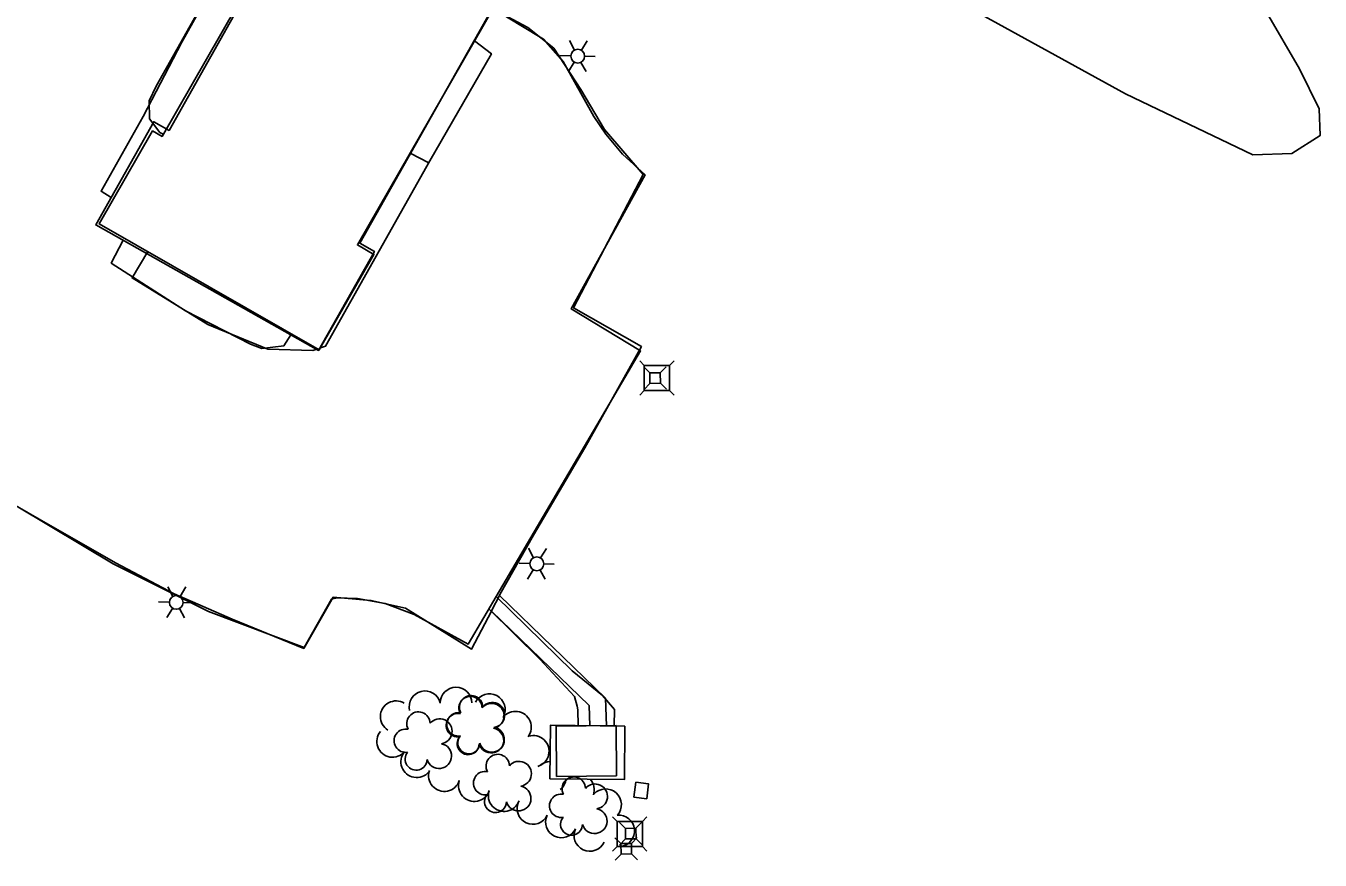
# Model space of a CAD drawing. Extents: x 588843 to 2552415, y 180129 to 269402.
# Drawn here: x 595880.6 to 596188.4, y 184164.9 to 184363.3 of the extents above; entities that cross this region are included whole.
import ezdxf

# ---------------------------------------------------------------- set-up
doc = ezdxf.new("R2010")
doc.units = 0
for name, color, linetype in [('E_BLD', 7, 'Continuous'), ('E_DWY', 7, 'Continuous'), ('E_LAND_TreeLine_P', 7, 'Continuous'), ('E_PATH_Sidewalk', 7, 'Continuous'), ('E_UTL_AG_Bold', 7, 'Continuous'), ('Level 12', 7, 'Continuous'), ('Level 14', 7, 'Continuous'), ('Level 17', 7, 'Continuous'), ('Level 18', 7, 'Continuous'), ('Level 21', 7, 'Continuous')]:
    doc.layers.add(name, color=color, linetype=linetype)

# ---------------------------------------------------------------- blocks, each defined once
blk = doc.blocks.new('PED_3')
at = {"layer": 'E_UTL_AG_Bold'}
for p, q in [((-8.2, 8.2), (-17.5, 17.5)), ((8.2, 8.2), (17.5, 17.5)), ((-8.2, -8.2), (-17.5, -17.5)), ((8.2, -8.2), (17.5, -17.5))]:
    blk.add_line(p, q, dxfattribs=at)
blk.add_lwpolyline([(-8.2, -8.2), (8.2, -8.2), (8.2, 8.2), (-8.2, 8.2)], close=True, dxfattribs=at)

msp = doc.modelspace()

# ---------------------------------------------------------------- linework, layer by layer
at = {"layer": 'E_BLD'}
for points in [[(595948.33, 184398.75), (595994.44, 184372.32), (595959.4, 184311.19), (595963.34, 184308.94), (595950.33, 184286.24), (595898.02, 184316.22), (595910.68, 184338.32), (595912.95, 184337.02)], [(596023.05, 184196.8), (596005.3, 184196.96), (596005.18, 184184.25), (596022.94, 184184.09)]]:
    msp.add_lwpolyline(points, close=True, dxfattribs=at)
at = {"layer": 'E_DWY'}
for points in [[(595917.1, 184464.01), (595953.45, 184443.7), (595950.92, 184435.52), (595951.12, 184431.01), (595952.53, 184424.04), (595952.98, 184422.64), (595911.54, 184349), (595909.9, 184345.44), (595909.96, 184341.19), (595912.43, 184337.94), (595913.23, 184337.52)], [(595991.63, 184367.42), (595998.26, 184363.39), (596003.7, 184360.15), (596008.33, 184354.81), (596015.64, 184341.72), (596018.47, 184337.53), (596022.43, 184332.8), (596027.82, 184327.89), (596010.29, 184295.99), (596026.75, 184286.02), (595985.77, 184216.28), (595972.94, 184223.31), (595966.04, 184225.9), (595959.4, 184227.15), (595954.56, 184227.25), (595953.22, 184226.99), (595946.77, 184215.47), (595923.99, 184224.05), (595901.34, 184235.35), (595878.66, 184248.89)], [(595950.6, 184286.71), (595951.84, 184287.14), (595976.62, 184331.18), (595991.28, 184356.69), (595987.25, 184359.77)], [(595909.54, 184309.62), (595905.8, 184303.38), (595923.86, 184292.32), (595938.07, 184286.38), (595948.79, 184286.1), (595949.91, 184286.48)]]:
    msp.add_lwpolyline(points, dxfattribs=at)
at = {"layer": 'E_LAND_TreeLine_P'}
for centre, start, end in [((595975.47, 184201.41), 14.3373, 194.3373), ((595982.86, 184202.26), 0.3081, 180.3081), ((595990.81, 184200.71), 332.3955, 152.3955), ((595968.61, 184199.02), 58.7416, 238.7416), ((595997.01, 184196.53), 322.7161, 142.7161), ((595967.77, 184193.12), 140.0183, 320.0183), ((596001.24, 184190.79), 286.635, 106.635), ((595973.51, 184188.3), 140.0183, 320.0183), ((596005.31, 184184.61), 91.2756, 128.6261), ((595980.09, 184185), 161.4375, 341.4375), ((595987.2, 184182.61), 161.4375, 341.4375), ((596005.31, 184184.61), 308.6261, 353.9074), ((596012, 184181.62), 136.2002, 160.9241), ((596012, 184181.62), 340.9241, 42.7531), ((596018.46, 184178.1), 318.3428, 138.3428), ((595994.3, 184180.23), 161.4375, 341.4375), ((596001.14, 184177.17), 154.7015, 334.7015), ((596007.91, 184173.97), 154.7015, 334.7015), ((596021.58, 184171.86), 275.4143, 95.4143), ((596014.69, 184170.77), 154.7015, 334.7015)]:
    msp.add_arc(centre, 3.75, start, end, dxfattribs=at)
at = {"layer": 'E_PATH_Sidewalk'}
for points in [[(595976.36, 184330.7), (595971.92, 184333.04)], [(595992.44, 184227.62), (596010.46, 184209.91), (596017.69, 184204.04), (596020.55, 184200.69), (596020.48, 184196.83)], [(595990.69, 184224.64), (596002.78, 184212.72), (596011.06, 184203.81), (596011.68, 184201.51), (596011.85, 184200.62), (596011.95, 184196.9)]]:
    msp.add_lwpolyline(points, dxfattribs=at)
at = {"layer": 'Level 12'}
for points in [[(595949, 184399.46), (595914.63, 184338.42), (595910.96, 184340.49), (595897.16, 184315.98), (595950.19, 184286.13), (595963.44, 184309.67), (595960, 184311.6), (595994.92, 184373.61), (595949, 184399.46)], [(596006.75, 184184.83), (596021.03, 184184.96), (596020.92, 184196.88), (596006.65, 184196.76), (596006.75, 184184.83)]]:
    msp.add_lwpolyline(points, dxfattribs=at)
at = {"layer": 'Level 14'}
for p, q in [((596011.02, 184357.52), (596009.82, 184359.82)), ((596012.72, 184357.51), (596014.08, 184359.74)), ((596010.18, 184356.15), (596007.58, 184356.23)), ((596010.94, 184354.66), (596009.58, 184352.47)), ((596012.58, 184354.62), (596013.82, 184352.44)), ((596013.46, 184356.06), (596015.98, 184356)), ((596001.29, 184236.79), (596000.09, 184239.09)), ((596002.99, 184236.78), (596004.35, 184239.01)), ((596000.45, 184235.42), (595997.85, 184235.5)), ((596003.72, 184235.33), (596006.24, 184235.27)), ((596001.21, 184233.93), (595999.84, 184231.74)), ((596002.84, 184233.89), (596004.09, 184231.71)), ((595915.52, 184227.63), (595914.32, 184229.93)), ((595917.22, 184227.62), (595918.59, 184229.86)), ((595914.69, 184226.27), (595912.08, 184226.34)), ((595915.44, 184224.78), (595914.08, 184222.59)), ((595917.08, 184224.73), (595918.32, 184222.56)), ((595917.96, 184226.18), (595920.48, 184226.11))]:
    msp.add_line(p, q, dxfattribs=at)
for centre in [(596011.82, 184356.09), (596002.09, 184235.36), (595916.32, 184226.2)]:
    msp.add_circle(centre, 1.64, dxfattribs=at)
at = {"layer": 'Level 17'}
for points in [[(595871.37, 184413.2), (595873.3, 184413.72), (595884.54, 184434.3), (595895.22, 184453.61), (595905.15, 184471.45), (595923.78, 184460.76), (595942.08, 184451.1), (595954.53, 184443.81), (595951.84, 184437.97), (595951.48, 184434.04), (595951.72, 184429.03), (595953.06, 184423.07), (595940.35, 184399.71), (595928.1, 184378.18), (595917.64, 184359.41), (595908.43, 184341.76), (595898.45, 184323.98), (595900.83, 184322.49)], [(596091.02, 184375.32), (596142.12, 184347.12), (596172.38, 184332.67), (596181.69, 184332.95), (596188.39, 184337.22), (596188.2, 184343.58), (596183.46, 184353.09), (596175.61, 184366.56)], [(595991.44, 184367.45), (595999.93, 184362.91), (596006.11, 184358.03), (596012.58, 184348.16), (596018.19, 184338.69), (596027.38, 184327.95), (596010.84, 184296.21), (596026.94, 184287.02), (596013.53, 184262.98), (596001.32, 184242.2), (595993.3, 184228.11), (595993.17, 184227.85)], [(595903.7, 184312.3), (595900.84, 184306.89), (595918.49, 184295.56), (595933.94, 184287.58), (595936.69, 184286.55), (595941.92, 184287.23), (595943.56, 184289.86)], [(595991.3, 184224.09), (595986.56, 184215.08), (595970.84, 184224.86), (595962.62, 184226.65), (595953.64, 184227.4), (595946.65, 184215.25), (595929.62, 184222.17), (595915.8, 184228.21), (595901.89, 184235.63), (595883.72, 184246), (595867, 184255.56), (595861.26, 184258.4)], [(595993.17, 184227.85), (595991.41, 184224.31), (595991.3, 184224.09)], [(595993.17, 184227.85), (596018.43, 184203.41), (596018.69, 184196.86)], [(595991.3, 184224.09), (596014.5, 184201.65), (596014.69, 184196.83)]]:
    msp.add_lwpolyline(points, dxfattribs=at)
at = {"layer": 'Level 18'}
for centre, radius, start, end in [((595986.3, 184201.06), 2.78, 1.3946, 209.1675), ((595986.45, 184201.27), 2.78, 1.3946, 209.1675), ((595973.91, 184197.38), 2.78, 1.3946, 209.1675), ((595991.34, 184199.21), 2.97, 278.4237, 139.6575), ((595991.49, 184199.41), 2.97, 278.4237, 139.6575), ((595978.96, 184195.52), 2.97, 278.4237, 139.6575), ((595983.3, 184196.99), 2.78, 78.0716, 279.0826), ((595983.45, 184197.19), 2.78, 78.0716, 279.0826), ((595970.91, 184193.3), 2.78, 78.0716, 279.0826), ((595985.76, 184192.59), 2.61, 140.7797, 358.7123), ((595985.91, 184192.79), 2.61, 140.7797, 358.7123), ((595991.23, 184193.35), 2.97, 196.0745, 79.0477), ((595991.38, 184193.56), 2.97, 196.0745, 79.0477), ((595978.84, 184189.67), 2.97, 196.0745, 79.0477), ((595973.38, 184188.9), 2.61, 140.7797, 358.7123), ((595992.79, 184187.29), 2.78, 1.3946, 209.1675), ((595997.83, 184185.43), 2.97, 278.4237, 139.6575), ((595989.79, 184183.22), 2.78, 78.0716, 279.0826), ((595997.72, 184179.58), 2.97, 196.0745, 79.0477), ((596010.87, 184181.91), 2.78, 1.3946, 209.1675), ((596015.92, 184180.05), 2.97, 278.4237, 139.6575), ((595992.25, 184178.82), 2.61, 140.7797, 358.7123), ((596007.87, 184177.83), 2.78, 78.0716, 279.0826), ((596015.81, 184174.2), 2.97, 196.0745, 79.0477), ((596010.34, 184173.43), 2.61, 140.7797, 358.7123)]:
    msp.add_arc(centre, radius, start, end, dxfattribs=at)
at = {"layer": 'Level 21'}
for p, q in [((596027.65, 184282.55), (596026.59, 184283.61)), ((596033.65, 184282.55), (596034.71, 184283.61)), ((596026.59, 184275.49), (596027.65, 184276.55)), ((596034.71, 184275.49), (596033.65, 184276.55)), ((596021.18, 184174.12), (596020.12, 184175.18)), ((596027.18, 184174.12), (596028.24, 184175.18)), ((596020.12, 184167.06), (596021.18, 184168.12)), ((596028.24, 184167.06), (596027.19, 184168.12))]:
    msp.add_line(p, q, dxfattribs=at)
for points in [[(596027.65, 184276.55), (596033.65, 184276.55), (596033.65, 184282.55), (596027.65, 184282.55)], [(596021.18, 184168.12), (596027.19, 184168.12), (596027.18, 184174.12), (596021.18, 184174.12)]]:
    msp.add_lwpolyline(points, close=True, dxfattribs=at)
msp.add_lwpolyline([(596025.6, 184183.41), (596025.18, 184179.88), (596028.24, 184179.51), (596028.66, 184183.04), (596025.6, 184183.41)], dxfattribs=at)

# ---------------------------------------------------------------- block references
at = {"layer": 'E_UTL_AG_Bold', "xscale": 0.15240030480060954, "yscale": 0.15240030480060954, "rotation": 0.770775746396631}
for p in [(596030.21, 184279.55), (596024.41, 184171.2), (596023.34, 184167.61)]:
    msp.add_blockref('PED_3', p, dxfattribs=at)

doc.saveas('drawing.dxf')
